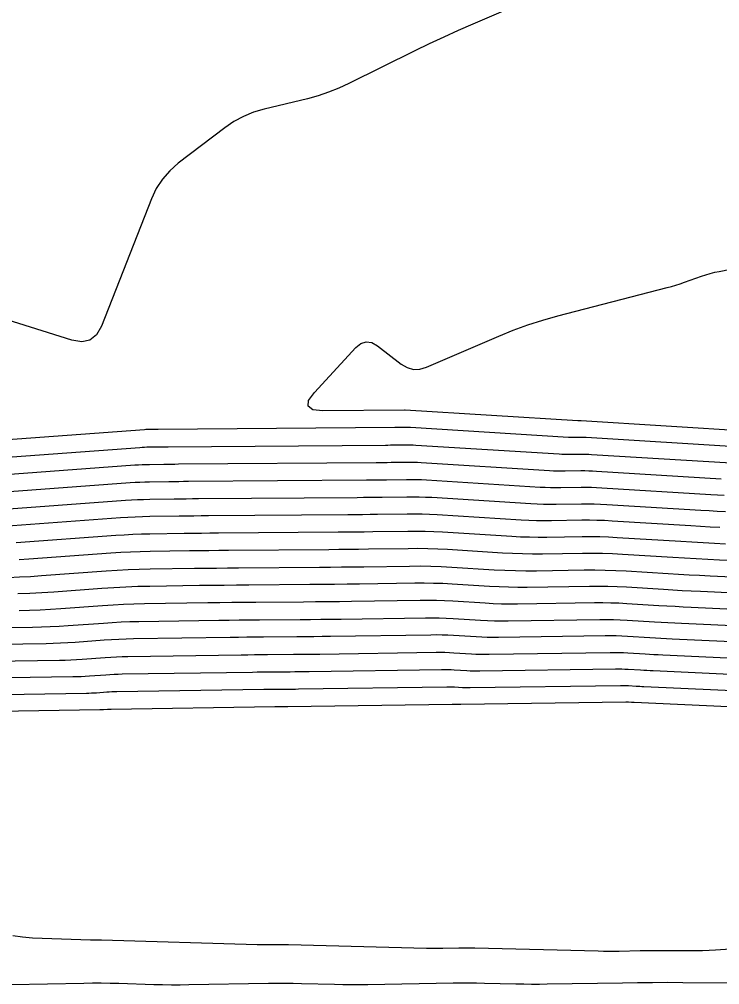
# Model space of a CAD drawing. Extents: x 1768942 to 1774819, y 723037 to 732099.
# Drawn here: x 1770274.5 to 1770328.4, y 731435.6 to 731509.9 of the extents above; entities that cross this region are included whole.
import ezdxf

# ---------------------------------------------------------------- set-up
doc = ezdxf.new("R2010")
doc.units = 0
doc.layers.add('R_Contours', color=7, linetype='Continuous')

msp = doc.modelspace()

# ---------------------------------------------------------------- linework, layer by layer
at = {"layer": 'R_Contours'}
for points in [[(1770326.226, 731516.768), (1770309.419, 731509.544), (1770308.292, 731509.051), (1770307.173, 731508.542), (1770306.06, 731508.019), (1770304.954, 731507.48), (1770299.872, 731504.963), (1770299.098, 731504.606), (1770298.307, 731504.293), (1770297.501, 731504.025), (1770296.677, 731503.802), (1770293.353, 731502.999), (1770292.54, 731502.759), (1770291.766, 731502.439), (1770291.028, 731502.04), (1770290.329, 731501.562), (1770286.745, 731498.836), (1770286.085, 731498.261), (1770285.52, 731497.614), (1770285.051, 731496.894), (1770284.678, 731496.102), (1770280.832, 731486.307), (1770280.453, 731485.635), (1770279.946, 731485.229), (1770279.313, 731485.089), (1770278.552, 731485.214), (1770268.076, 731488.494)], [(1770330.837, 731478.194), (1770317.735, 731479.006), (1770317.715, 731479.007), (1770317.695, 731479.007), (1770317.676, 731479.008), (1770317.656, 731479.008), (1770317.576, 731479.006), (1770317.556, 731479.006), (1770317.537, 731479.007), (1770317.517, 731479.007), (1770317.497, 731479.008), (1770304.206, 731479.841), (1770304.195, 731479.841), (1770304.184, 731479.841), (1770304.145, 731479.841), (1770304.139, 731479.841), (1770297.855, 731479.793), (1770297.088, 731479.876), (1770296.728, 731480.14), (1770296.775, 731480.583), (1770297.229, 731481.207), (1770300.4, 731484.65), (1770300.797, 731484.975), (1770301.209, 731485.107), (1770301.638, 731485.046), (1770302.083, 731484.792), (1770303.895, 731483.389), (1770304.357, 731483.111), (1770304.838, 731482.977), (1770305.337, 731482.987), (1770305.853, 731483.142), (1770311.412, 731485.544), (1770312.521, 731485.998), (1770313.645, 731486.408), (1770314.785, 731486.774), (1770315.939, 731487.096), (1770324.36, 731489.268), (1770324.698, 731489.36), (1770325.034, 731489.458), (1770325.367, 731489.565), (1770325.698, 731489.678), (1770327.019, 731490.148), (1770327.351, 731490.259), (1770327.686, 731490.358), (1770328.024, 731490.444), (1770328.366, 731490.518), (1770330.847, 731491.007)], [(1770330.061, 731476.984), (1770318.134, 731477.723), (1770318.021, 731477.729), (1770317.907, 731477.733), (1770317.793, 731477.734), (1770317.68, 731477.734), (1770317.225, 731477.727), (1770317.111, 731477.726), (1770316.997, 731477.728), (1770316.884, 731477.732), (1770316.77, 731477.738), (1770304.615, 731478.499), (1770304.515, 731478.504), (1770304.414, 731478.508), (1770304.314, 731478.509), (1770304.214, 731478.509), (1770303.813, 731478.503), (1770303.713, 731478.501), (1770303.613, 731478.5), (1770303.513, 731478.499), (1770303.412, 731478.498), (1770285.201, 731478.361), (1770285.113, 731478.36), (1770285.026, 731478.359), (1770284.938, 731478.358), (1770284.851, 731478.357), (1770284.5, 731478.352), (1770284.413, 731478.35), (1770284.325, 731478.346), (1770284.238, 731478.342), (1770284.151, 731478.336), (1770268.375, 731477.177)], [(1770269.356, 731475.918), (1770283.78, 731476.978), (1770283.963, 731476.99), (1770284.145, 731476.999), (1770284.328, 731477.006), (1770284.511, 731477.01), (1770285.243, 731477.021), (1770285.426, 731477.024), (1770285.608, 731477.026), (1770285.791, 731477.028), (1770285.974, 731477.029), (1770302.686, 731477.156), (1770302.88, 731477.157), (1770303.075, 731477.159), (1770303.27, 731477.162), (1770303.465, 731477.164), (1770304.244, 731477.176), (1770304.439, 731477.177), (1770304.634, 731477.174), (1770304.828, 731477.168), (1770305.023, 731477.157), (1770316.043, 731476.467), (1770316.251, 731476.456), (1770316.458, 731476.449), (1770316.665, 731476.446), (1770316.873, 731476.447), (1770317.703, 731476.46), (1770317.911, 731476.461), (1770318.118, 731476.458), (1770318.326, 731476.451), (1770318.533, 731476.44), (1770329.285, 731475.774)], [(1770270.337, 731474.659), (1770283.41, 731475.62), (1770283.687, 731475.638), (1770283.965, 731475.653), (1770284.243, 731475.663), (1770284.521, 731475.669), (1770285.634, 731475.686), (1770285.913, 731475.689), (1770286.191, 731475.693), (1770286.469, 731475.696), (1770286.748, 731475.698), (1770301.959, 731475.813), (1770302.248, 731475.815), (1770302.538, 731475.818), (1770302.827, 731475.822), (1770303.117, 731475.826), (1770304.275, 731475.843), (1770304.564, 731475.845), (1770304.853, 731475.841), (1770305.142, 731475.831), (1770305.431, 731475.816), (1770315.317, 731475.196), (1770315.618, 731475.18), (1770315.919, 731475.17), (1770316.22, 731475.166), (1770316.521, 731475.168), (1770317.727, 731475.186), (1770318.029, 731475.187), (1770318.33, 731475.183), (1770318.631, 731475.173), (1770318.932, 731475.157), (1770328.509, 731474.564)], [(1770271.318, 731473.4), (1770283.039, 731474.262), (1770283.412, 731474.286), (1770283.785, 731474.306), (1770284.158, 731474.319), (1770284.532, 731474.328), (1770286.026, 731474.35), (1770286.4, 731474.355), (1770286.774, 731474.36), (1770287.147, 731474.364), (1770287.521, 731474.367), (1770301.232, 731474.47), (1770301.616, 731474.473), (1770302, 731474.477), (1770302.384, 731474.482), (1770302.768, 731474.487), (1770304.305, 731474.51), (1770304.689, 731474.512), (1770305.073, 731474.507), (1770305.456, 731474.494), (1770305.84, 731474.474), (1770314.59, 731473.926), (1770314.985, 731473.905), (1770315.379, 731473.891), (1770315.775, 731473.886), (1770316.17, 731473.888), (1770317.751, 731473.912), (1770318.147, 731473.914), (1770318.542, 731473.908), (1770318.936, 731473.895), (1770319.331, 731473.875), (1770327.734, 731473.354), (1770328.246, 731473.323), (1770328.758, 731473.294)], [(1770272.299, 731472.142), (1770282.669, 731472.904), (1770283.137, 731472.935), (1770283.605, 731472.959), (1770284.073, 731472.976), (1770284.542, 731472.986), (1770286.418, 731473.014), (1770286.887, 731473.021), (1770287.356, 731473.027), (1770287.825, 731473.031), (1770288.294, 731473.035), (1770300.505, 731473.127), (1770300.984, 731473.132), (1770301.463, 731473.136), (1770301.941, 731473.142), (1770302.42, 731473.149), (1770304.335, 731473.178), (1770304.814, 731473.18), (1770305.292, 731473.173), (1770305.77, 731473.157), (1770306.248, 731473.132), (1770313.863, 731472.655), (1770314.352, 731472.629), (1770314.84, 731472.613), (1770315.329, 731472.606), (1770315.818, 731472.608), (1770317.775, 731472.638), (1770318.264, 731472.64), (1770318.753, 731472.634), (1770319.242, 731472.617), (1770319.73, 731472.592), (1770326.958, 731472.144), (1770327.587, 731472.106), (1770328.217, 731472.071), (1770328.846, 731472.038)], [(1770328.423, 731470.808), (1770327.676, 731470.847), (1770326.929, 731470.889), (1770326.182, 731470.934), (1770320.129, 731471.309), (1770319.547, 731471.339), (1770318.965, 731471.359), (1770318.382, 731471.367), (1770317.799, 731471.364), (1770315.467, 731471.329), (1770314.884, 731471.326), (1770314.301, 731471.334), (1770313.719, 731471.353), (1770313.136, 731471.384), (1770306.656, 731471.79), (1770306.084, 731471.82), (1770305.511, 731471.84), (1770304.938, 731471.848), (1770304.365, 731471.845), (1770302.072, 731471.811), (1770301.498, 731471.803), (1770300.925, 731471.796), (1770300.352, 731471.79), (1770299.778, 731471.785), (1770289.068, 731471.704), (1770288.503, 731471.699), (1770287.939, 731471.693), (1770287.374, 731471.687), (1770286.81, 731471.679), (1770284.553, 731471.645), (1770283.988, 731471.632), (1770283.425, 731471.612), (1770282.861, 731471.583), (1770282.298, 731471.545), (1770273.28, 731470.883)], [(1770328.864, 731469.537), (1770327.999, 731469.579), (1770327.135, 731469.624), (1770326.27, 731469.672), (1770325.406, 731469.724), (1770320.528, 731470.026), (1770319.852, 731470.062), (1770319.176, 731470.084), (1770318.5, 731470.093), (1770317.823, 731470.09), (1770315.115, 731470.049), (1770314.438, 731470.046), (1770313.762, 731470.055), (1770313.085, 731470.078), (1770312.41, 731470.114), (1770307.065, 731470.448), (1770306.398, 731470.484), (1770305.731, 731470.506), (1770305.063, 731470.515), (1770304.395, 731470.512), (1770301.723, 731470.472), (1770301.055, 731470.463), (1770300.387, 731470.455), (1770299.719, 731470.448), (1770299.051, 731470.442), (1770289.841, 731470.373), (1770289.181, 731470.367), (1770288.521, 731470.36), (1770287.862, 731470.352), (1770287.202, 731470.343), (1770284.563, 731470.304), (1770283.904, 731470.289), (1770283.245, 731470.265), (1770282.586, 731470.231), (1770281.928, 731470.187), (1770274.261, 731469.624)], [(1770332.673, 731468.112), (1770328.396, 731468.309), (1770327.495, 731468.352), (1770326.594, 731468.399), (1770325.693, 731468.45), (1770324.792, 731468.504), (1770320.927, 731468.743), (1770320.158, 731468.784), (1770319.388, 731468.809), (1770318.617, 731468.82), (1770317.847, 731468.816), (1770314.763, 731468.77), (1770313.993, 731468.765), (1770313.222, 731468.776), (1770312.452, 731468.802), (1770311.683, 731468.843), (1770307.473, 731469.107), (1770306.712, 731469.147), (1770305.95, 731469.172), (1770305.188, 731469.183), (1770304.425, 731469.179), (1770301.375, 731469.134), (1770300.613, 731469.123), (1770299.85, 731469.114), (1770299.087, 731469.106), (1770298.325, 731469.099), (1770290.614, 731469.041), (1770289.859, 731469.035), (1770289.104, 731469.027), (1770288.349, 731469.018), (1770287.594, 731469.007), (1770284.574, 731468.962), (1770283.819, 731468.946), (1770283.064, 731468.918), (1770282.311, 731468.879), (1770281.557, 731468.829), (1770275.242, 731468.365), (1770274.486, 731468.315)], [(1770273.67, 731466.975), (1770274.521, 731467.006), (1770275.372, 731467.05), (1770276.223, 731467.106), (1770281.187, 731467.471), (1770282.035, 731467.527), (1770282.884, 731467.571), (1770283.734, 731467.602), (1770284.584, 731467.621), (1770287.986, 731467.672), (1770288.836, 731467.684), (1770289.686, 731467.694), (1770290.537, 731467.703), (1770291.387, 731467.71), (1770297.598, 731467.757), (1770298.455, 731467.764), (1770299.312, 731467.773), (1770300.17, 731467.783), (1770301.027, 731467.795), (1770304.539, 731467.848), (1770305.354, 731467.852), (1770306.169, 731467.84), (1770306.984, 731467.813), (1770307.798, 731467.77), (1770311.054, 731467.566), (1770311.868, 731467.523), (1770312.683, 731467.496), (1770313.498, 731467.484), (1770314.313, 731467.488), (1770317.984, 731467.543), (1770318.792, 731467.548), (1770319.599, 731467.537), (1770320.406, 731467.51), (1770321.213, 731467.468), (1770324.439, 731467.268), (1770325.246, 731467.219), (1770326.052, 731467.174), (1770326.859, 731467.132), (1770327.666, 731467.093), (1770333.26, 731466.835)], [(1770333.847, 731465.559), (1770326.937, 731465.877), (1770326.224, 731465.912), (1770325.511, 731465.949), (1770324.799, 731465.989), (1770324.086, 731466.031), (1770321.237, 731466.208), (1770320.524, 731466.245), (1770319.811, 731466.269), (1770319.098, 731466.279), (1770318.384, 731466.275), (1770313.584, 731466.203), (1770312.864, 731466.199), (1770312.144, 731466.21), (1770311.424, 731466.234), (1770310.705, 731466.272), (1770307.828, 731466.452), (1770307.109, 731466.49), (1770306.389, 731466.514), (1770305.669, 731466.524), (1770304.949, 731466.521), (1770300.678, 731466.457), (1770299.727, 731466.444), (1770298.775, 731466.432), (1770297.823, 731466.422), (1770296.871, 731466.414), (1770292.161, 731466.379), (1770291.215, 731466.371), (1770290.269, 731466.361), (1770289.323, 731466.349), (1770288.377, 731466.336), (1770284.555, 731466.279), (1770283.629, 731466.259), (1770282.704, 731466.224), (1770281.78, 731466.177), (1770280.856, 731466.116), (1770277.161, 731465.844), (1770276.237, 731465.783), (1770275.312, 731465.736), (1770274.387, 731465.701)], [(1770334.434, 731464.282), (1770326.207, 731464.662), (1770325.589, 731464.691), (1770324.97, 731464.723), (1770324.352, 731464.758), (1770323.733, 731464.795), (1770321.26, 731464.949), (1770320.642, 731464.981), (1770320.023, 731465.001), (1770319.404, 731465.01), (1770318.785, 731465.007), (1770312.855, 731464.918), (1770312.229, 731464.915), (1770311.604, 731464.923), (1770310.979, 731464.944), (1770310.355, 731464.977), (1770307.858, 731465.134), (1770307.233, 731465.167), (1770306.608, 731465.188), (1770305.983, 731465.197), (1770305.358, 731465.193), (1770300.083, 731465.115), (1770299.16, 731465.102), (1770298.237, 731465.091), (1770297.314, 731465.081), (1770296.391, 731465.073), (1770292.698, 731465.045), (1770291.775, 731465.038), (1770290.852, 731465.028), (1770289.928, 731465.017), (1770289.005, 731465.004), (1770284.131, 731464.931), (1770283.327, 731464.913), (1770282.524, 731464.884), (1770281.721, 731464.843), (1770280.918, 731464.789), (1770277.709, 731464.554), (1770276.907, 731464.501), (1770276.104, 731464.459), (1770275.301, 731464.43), (1770274.497, 731464.412)], [(1770269.646, 731463.055), (1770275.531, 731463.143), (1770276.214, 731463.158), (1770276.896, 731463.183), (1770277.577, 731463.218), (1770278.258, 731463.263), (1770280.981, 731463.463), (1770281.662, 731463.508), (1770282.343, 731463.543), (1770283.025, 731463.568), (1770283.707, 731463.584), (1770289.868, 731463.675), (1770290.651, 731463.686), (1770291.434, 731463.696), (1770292.217, 731463.704), (1770293.001, 731463.711), (1770296.133, 731463.734), (1770296.916, 731463.741), (1770297.7, 731463.749), (1770298.483, 731463.758), (1770299.266, 731463.769), (1770305.768, 731463.866), (1770306.298, 731463.869), (1770306.828, 731463.862), (1770307.358, 731463.844), (1770307.887, 731463.816), (1770310.005, 731463.683), (1770310.535, 731463.655), (1770311.065, 731463.637), (1770311.595, 731463.63), (1770312.125, 731463.633), (1770319.185, 731463.738), (1770319.71, 731463.741), (1770320.235, 731463.734), (1770320.759, 731463.716), (1770321.283, 731463.689), (1770323.38, 731463.559), (1770323.905, 731463.528), (1770324.429, 731463.498), (1770324.953, 731463.471), (1770325.478, 731463.446), (1770335.022, 731463.006)], [(1770335.609, 731461.729), (1770324.749, 731462.23), (1770324.318, 731462.251), (1770323.888, 731462.273), (1770323.457, 731462.297), (1770323.027, 731462.323), (1770321.307, 731462.429), (1770320.877, 731462.452), (1770320.446, 731462.466), (1770320.016, 731462.472), (1770319.585, 731462.47), (1770311.396, 731462.347), (1770310.96, 731462.345), (1770310.525, 731462.351), (1770310.09, 731462.366), (1770309.656, 731462.389), (1770307.917, 731462.498), (1770307.482, 731462.521), (1770307.047, 731462.535), (1770306.612, 731462.541), (1770306.177, 731462.539), (1770298.448, 731462.424), (1770297.805, 731462.415), (1770297.162, 731462.407), (1770296.519, 731462.4), (1770295.876, 731462.395), (1770293.303, 731462.376), (1770292.66, 731462.37), (1770292.017, 731462.364), (1770291.374, 731462.356), (1770290.73, 731462.347), (1770283.284, 731462.236), (1770282.723, 731462.223), (1770282.163, 731462.203), (1770281.603, 731462.174), (1770281.044, 731462.137), (1770278.806, 731461.972), (1770278.247, 731461.935), (1770277.687, 731461.907), (1770277.127, 731461.886), (1770276.566, 731461.873), (1770269.348, 731461.766)], [(1770269.05, 731460.476), (1770277.601, 731460.604), (1770278.04, 731460.614), (1770278.479, 731460.63), (1770278.917, 731460.653), (1770279.355, 731460.682), (1770281.106, 731460.81), (1770281.544, 731460.839), (1770281.982, 731460.862), (1770282.421, 731460.878), (1770282.86, 731460.888), (1770291.593, 731461.018), (1770292.096, 731461.025), (1770292.599, 731461.031), (1770293.102, 731461.036), (1770293.606, 731461.041), (1770295.618, 731461.056), (1770296.121, 731461.06), (1770296.624, 731461.065), (1770297.128, 731461.071), (1770297.631, 731461.078), (1770306.587, 731461.212), (1770306.927, 731461.214), (1770307.267, 731461.209), (1770307.607, 731461.198), (1770307.947, 731461.18), (1770309.306, 731461.094), (1770309.646, 731461.076), (1770309.986, 731461.065), (1770310.326, 731461.06), (1770310.666, 731461.062), (1770319.985, 731461.202), (1770320.322, 731461.203), (1770320.658, 731461.199), (1770320.994, 731461.188), (1770321.33, 731461.17), (1770322.674, 731461.087), (1770323.01, 731461.066), (1770323.347, 731461.048), (1770323.683, 731461.03), (1770324.019, 731461.014), (1770336.196, 731460.453)], [(1770268.752, 731459.187), (1770278.636, 731459.335), (1770278.953, 731459.342), (1770279.27, 731459.354), (1770279.587, 731459.37), (1770279.903, 731459.391), (1770281.169, 731459.484), (1770281.485, 731459.505), (1770281.802, 731459.521), (1770282.119, 731459.533), (1770282.436, 731459.54), (1770292.456, 731459.689), (1770292.819, 731459.695), (1770293.182, 731459.699), (1770293.545, 731459.703), (1770293.908, 731459.706), (1770295.361, 731459.717), (1770295.724, 731459.72), (1770296.087, 731459.724), (1770296.45, 731459.728), (1770296.813, 731459.733), (1770306.996, 731459.885), (1770307.241, 731459.886), (1770307.487, 731459.883), (1770307.732, 731459.875), (1770307.977, 731459.862), (1770308.956, 731459.8), (1770309.201, 731459.787), (1770309.446, 731459.779), (1770309.692, 731459.776), (1770309.937, 731459.777), (1770320.385, 731459.933), (1770320.628, 731459.934), (1770320.87, 731459.931), (1770321.112, 731459.923), (1770321.354, 731459.91), (1770322.321, 731459.85), (1770322.563, 731459.836), (1770322.805, 731459.822), (1770323.047, 731459.81), (1770323.29, 731459.798), (1770336.783, 731459.176)], [(1770268.453, 731457.898), (1770279.671, 731458.066), (1770279.867, 731458.07), (1770280.062, 731458.078), (1770280.257, 731458.088), (1770280.452, 731458.101), (1770281.232, 731458.158), (1770281.426, 731458.171), (1770281.622, 731458.181), (1770281.817, 731458.188), (1770282.012, 731458.192), (1770293.318, 731458.361), (1770293.541, 731458.364), (1770293.764, 731458.367), (1770293.988, 731458.369), (1770294.211, 731458.371), (1770295.103, 731458.378), (1770295.326, 731458.38), (1770295.549, 731458.382), (1770295.772, 731458.385), (1770295.996, 731458.388), (1770307.406, 731458.558), (1770307.556, 731458.559), (1770307.706, 731458.556), (1770307.856, 731458.551), (1770308.006, 731458.543), (1770308.607, 731458.506), (1770308.757, 731458.498), (1770308.907, 731458.493), (1770309.057, 731458.491), (1770309.208, 731458.492), (1770320.785, 731458.665), (1770320.933, 731458.666), (1770321.081, 731458.664), (1770321.229, 731458.659), (1770321.377, 731458.651), (1770321.969, 731458.614), (1770322.116, 731458.605), (1770322.264, 731458.597), (1770322.412, 731458.589), (1770322.56, 731458.582), (1770337.37, 731457.9)], [(1770268.155, 731456.609), (1770280.706, 731456.797), (1770280.78, 731456.799), (1770280.853, 731456.801), (1770280.927, 731456.805), (1770281, 731456.81), (1770281.294, 731456.832), (1770281.368, 731456.836), (1770281.441, 731456.84), (1770281.515, 731456.843), (1770281.588, 731456.845), (1770294.181, 731457.032), (1770294.264, 731457.033), (1770294.347, 731457.034), (1770294.43, 731457.035), (1770294.513, 731457.036), (1770294.846, 731457.038), (1770294.929, 731457.039), (1770295.012, 731457.04), (1770295.095, 731457.041), (1770295.178, 731457.042), (1770307.815, 731457.231), (1770307.87, 731457.231), (1770307.926, 731457.23), (1770307.981, 731457.228), (1770308.036, 731457.225), (1770308.257, 731457.212), (1770308.312, 731457.209), (1770308.368, 731457.207), (1770308.423, 731457.206), (1770308.478, 731457.206), (1770321.186, 731457.396), (1770321.239, 731457.397), (1770321.293, 731457.396), (1770321.347, 731457.394), (1770321.401, 731457.391), (1770321.616, 731457.378), (1770321.669, 731457.375), (1770321.723, 731457.372), (1770321.777, 731457.369), (1770321.831, 731457.366), (1770337.957, 731456.623)], [(1770274.001, 731439.432), (1770274.75, 731439.31), (1770275.512, 731439.251), (1770279.983, 731439.095), (1770280.054, 731439.093), (1770280.124, 731439.092), (1770280.195, 731439.092), (1770280.266, 731439.092), (1770280.549, 731439.097), (1770280.62, 731439.098), (1770280.69, 731439.098), (1770280.761, 731439.097), (1770280.832, 731439.096), (1770292.813, 731438.73), (1770293.013, 731438.725), (1770293.214, 731438.722), (1770293.415, 731438.722), (1770293.615, 731438.724), (1770294.418, 731438.738), (1770294.619, 731438.741), (1770294.819, 731438.741), (1770295.02, 731438.739), (1770295.221, 731438.734), (1770305.852, 731438.449), (1770306.162, 731438.442), (1770306.472, 731438.439), (1770306.782, 731438.439), (1770307.092, 731438.443), (1770308.332, 731438.464), (1770308.642, 731438.467), (1770308.952, 731438.468), (1770309.262, 731438.465), (1770309.571, 731438.459), (1770319.055, 731438.234), (1770319.458, 731438.227), (1770319.861, 731438.223), (1770320.264, 731438.224), (1770320.667, 731438.228), (1770322.28, 731438.255), (1770322.683, 731438.261), (1770323.086, 731438.264), (1770323.49, 731438.266), (1770323.893, 731438.265), (1770326.089, 731438.255), (1770326.589, 731438.257), (1770327.09, 731438.268), (1770327.589, 731438.288), (1770328.089, 731438.317), (1770337.753, 731438.963)], [(1770273.882, 731435.662), (1770279.463, 731435.761), (1770280.138, 731435.769), (1770280.814, 731435.769), (1770281.489, 731435.761), (1770282.164, 731435.744), (1770284.865, 731435.662), (1770285.54, 731435.645), (1770286.216, 731435.636), (1770286.891, 731435.636), (1770287.566, 731435.644), (1770293.682, 731435.749), (1770294.319, 731435.757), (1770294.956, 731435.757), (1770295.593, 731435.751), (1770296.23, 731435.737), (1770298.777, 731435.669), (1770299.414, 731435.655), (1770300.051, 731435.649), (1770300.688, 731435.649), (1770301.325, 731435.656), (1770307.891, 731435.767), (1770308.495, 731435.774), (1770309.099, 731435.775), (1770309.703, 731435.77), (1770310.307, 731435.759), (1770312.724, 731435.702), (1770313.328, 731435.69), (1770313.933, 731435.685), (1770314.537, 731435.686), (1770315.141, 731435.693), (1770320.916, 731435.789), (1770322.079, 731435.805), (1770323.243, 731435.815), (1770324.407, 731435.819), (1770325.571, 731435.817), (1770333.77, 731435.78)]]:
    msp.add_lwpolyline(points, dxfattribs=at)

doc.saveas('drawing.dxf')
